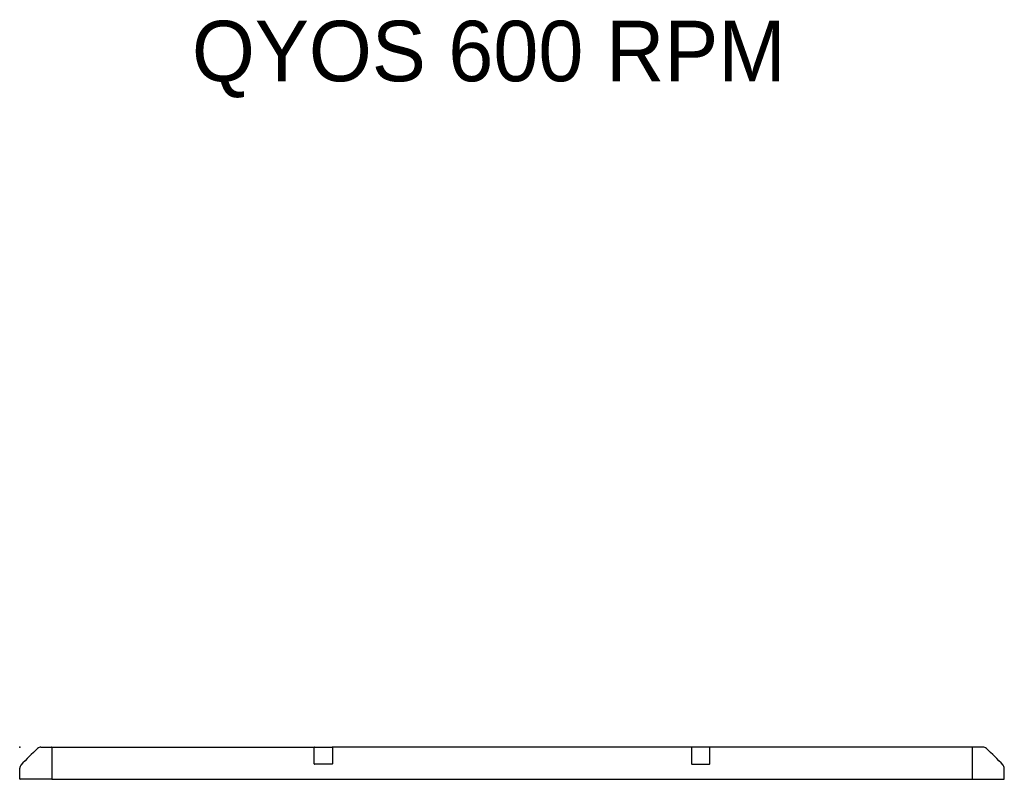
# Model space of a CAD drawing. Header units: metres. Extents: x 15.7 to 54.8, y -39.7 to 1.1.
# Tile 500 of 500: x 52.3 to 54.8, y -1.9 to 0. Entities that reach past the tile are written whole.
import ezdxf

# ---------------------------------------------------------------- set-up
doc = ezdxf.new("R2010")
doc.units = ezdxf.units.M
doc.header["$MEASUREMENT"] = 0
for name, color, linetype in [('2D', 252, 'Continuous'), ('72_EGR_BASE_TEXT', 7, 'Continuous'), ('PUNTO', 1, 'Continuous')]:
    doc.layers.add(name, color=color, linetype=linetype)
doc.styles.add('X3G_ENTITY_D4E4', font='txt', dxfattribs={"height": 0.15})

# ---------------------------------------------------------------- blocks, each defined once
blk = doc.blocks.new('2D_QYOS_600')
for p, q in [((0.0527, 0), (0.0785, 0)), ((0.0785, 0), (0.7307, 0)), ((0.731, 0.0001), (0.774, 0.0001)), ((0.731, 0.0001), (0.731, 0.0001)), ((1.666, 0.0001), (0.774, 0.0001)), ((1.709, 0.0001), (1.666, 0.0001)), ((1.709, 0.0001), (1.709, 0.0001)), ((2.3615, 0), (1.7093, 0)), ((2.3873, 0), (2.3615, 0)), ((0.08, -0.0015), (0.08, -0.0795)), ((0.73, -0.0416), (0.73, -0.0009)), ((0.73, -0.0416), (0.73, -0.0009)), ((0.775, -0.0009), (0.775, -0.0416)), ((0.775, -0.0009), (0.775, -0.0416)), ((1.665, -0.0009), (1.665, -0.0416)), ((1.665, -0.0009), (1.665, -0.0416)), ((1.71, -0.0416), (1.71, -0.0009)), ((1.71, -0.0416), (1.71, -0.0009)), ((2.36, -0.0015), (2.36, -0.0795)), ((0.774, -0.0426), (0.731, -0.0426)), ((0.731, -0.0426), (0.731, -0.0426)), ((1.666, -0.0426), (1.709, -0.0426)), ((1.709, -0.0426), (1.709, -0.0426)), ((0, -0.0785), (0, -0.0527)), ((2.44, -0.0785), (2.44, -0.0527)), ((0.0795, -0.08), (0.0015, -0.08)), ((0.0795, -0.08), (2.3605, -0.08)), ((2.3605, -0.08), (2.4385, -0.08))]:
    blk.add_line(p, q)
for centre, radius, start, end in [((0.0527, -0.012), 0.012, 90, 132.8785), ((0.0785, -0.0015), 0.0015, 360, 90), ((0.731, -0.0009), 0.001, 90, 180), ((0.731, -0.0009), 0.001, 90, 180), ((0.774, -0.0009), 0.001, 360, 90), ((0.774, -0.0009), 0.001, 0, 90), ((1.666, -0.0009), 0.001, 90, 180), ((1.666, -0.0009), 0.001, 90, 180), ((1.709, -0.0009), 0.001, 0, 90), ((1.709, -0.0009), 0.001, 0, 90), ((2.3615, -0.0015), 0.0015, 90, 180), ((2.3873, -0.012), 0.012, 47.1215, 90), ((0.5816, -0.5816), 0.7893, 132.8785, 137.1215), ((1.8584, -0.5816), 0.7893, 42.8785, 47.1215), ((0.012, -0.0527), 0.012, 137.1215, 180), ((0.731, -0.0416), 0.001, 180, 270), ((0.731, -0.0416), 0.001, 180, 270), ((0.774, -0.0416), 0.001, 270, 0), ((0.774, -0.0416), 0.001, 270, 360), ((1.666, -0.0416), 0.001, 180, 270), ((1.666, -0.0416), 0.001, 180, 270), ((1.709, -0.0416), 0.001, 270, 0), ((1.709, -0.0416), 0.001, 270, 0), ((2.428, -0.0527), 0.012, 0, 42.8785), ((0.0015, -0.0785), 0.0015, 180, 270), ((0.0795, -0.0795), 0.0005, 270, 0), ((2.3605, -0.0795), 0.0005, 180, 270), ((2.4385, -0.0785), 0.0015, 270, 0)]:
    blk.add_arc(centre, radius, start, end)

msp = doc.modelspace()

# ---------------------------------------------------------------- linework, layer by layer
at = {"layer": 'PUNTO'}
msp.add_point((52.3193, -1.8025), dxfattribs=at)

# ---------------------------------------------------------------- block references
at = {"layer": '2D'}
msp.add_blockref('2D_QYOS_600', (52.3193, -1.8025), dxfattribs=at)

# ---------------------------------------------------------------- texts
at = {"layer": '72_EGR_BASE_TEXT', "color": 1, "true_color": 0xff0000, "insert": (53.4819, -0.0018), "char_height": 0.15, "attachment_point": 2, "style": 'X3G_ENTITY_D4E4'}
msp.add_mtext('QYOS 600 RPM^M^J', dxfattribs=at)

doc.saveas('drawing.dxf')
